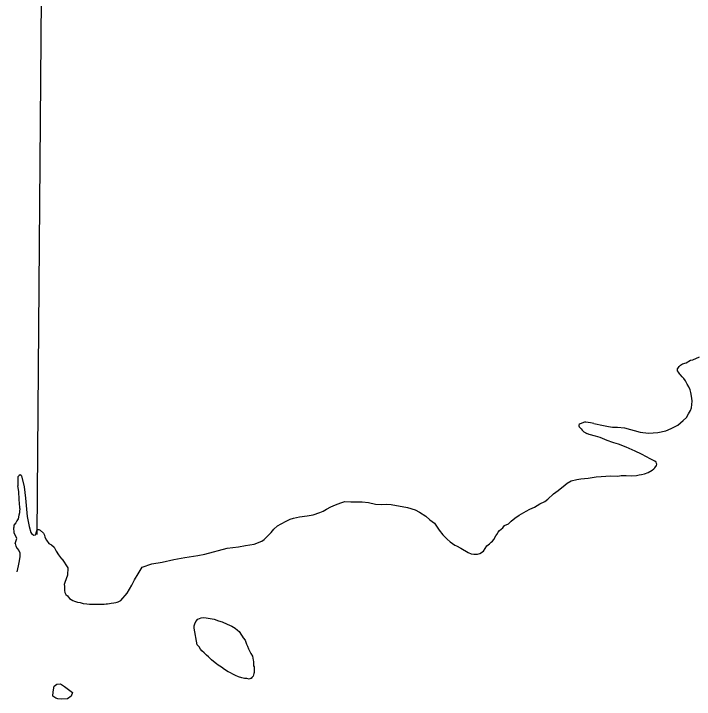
# Model space of a CAD drawing. Extents: x -83719 to 153526, y -11835 to 11446.
# Drawn here: x -4804.9 to -4719.1, y 76 to 162.4 of the extents above; entities that cross this region are included whole.
import ezdxf

# ---------------------------------------------------------------- set-up
doc = ezdxf.new("R2010")
doc.units = 0
doc.layers.add('Level 2', color=7, linetype='Continuous')
doc.layers.add('Level 9', color=7, linetype='Continuous')

msp = doc.modelspace()

# ---------------------------------------------------------------- linework, layer by layer
at = {"layer": 'Level 2'}
msp.add_lwpolyline([(-4801.961, 96.813), (-4801.299, 180.117), (-4801.13, 212.284)], dxfattribs=at)
at = {"layer": 'Level 9'}
for points in [[(-4731.791, 110.785), (-4730.556, 110.531), (-4729.922, 110.404), (-4729.455, 110.342), (-4728.822, 110.315), (-4727.922, 110.258), (-4725.951, 109.71), (-4724.917, 109.587), (-4723.719, 109.666), (-4722.722, 109.844), (-4722.059, 110.151), (-4721.197, 110.593), (-4720.537, 111.168), (-4720.108, 111.539), (-4719.846, 112.009), (-4719.584, 112.446), (-4719.487, 112.747), (-4719.425, 113.182), (-4719.396, 113.582), (-4719.433, 113.982), (-4719.573, 114.682), (-4719.643, 115.015), (-4719.814, 115.414), (-4720.017, 115.745), (-4720.255, 116.177), (-4720.424, 116.442), (-4720.66, 116.673), (-4720.862, 116.905), (-4720.93, 117.004), (-4721.132, 117.269), (-4721.234, 117.435), (-4721.237, 117.702), (-4721.204, 117.736), (-4721.039, 117.971), (-4720.875, 118.14), (-4720.61, 118.309), (-4720.145, 118.414), (-4719.615, 118.753), (-4719.316, 118.823), (-4718.454, 119.199)], [(-4731.791, 110.785), (-4732.007, 110.838), (-4732.206, 110.871), (-4732.52, 110.904), (-4732.793, 110.954), (-4732.95, 110.954), (-4733.099, 110.929), (-4733.405, 110.805), (-4733.521, 110.739), (-4733.655, 110.666), (-4733.695, 110.582), (-4733.686, 110.491), (-4733.637, 110.358), (-4733.529, 110.226), (-4733.397, 110.094), (-4733.248, 109.953), (-4733.033, 109.721), (-4732.678, 109.541)], [(-4724.684, 106.352), (-4725.153, 106.581), (-4725.789, 106.908), (-4726.593, 107.301), (-4727.697, 107.823), (-4728.7, 108.18), (-4729.268, 108.341), (-4729.402, 108.373), (-4730.104, 108.633), (-4730.405, 108.764), (-4731.007, 109.024), (-4731.575, 109.185), (-4732.377, 109.411), (-4732.678, 109.541)], [(-4780.846, 94.328), (-4777.997, 95.059), (-4776.6, 95.241), (-4775.702, 95.417), (-4774.604, 95.561), (-4773.642, 95.938), (-4773.345, 96.175), (-4772.949, 96.58), (-4772.454, 97.052), (-4772.125, 97.456), (-4771.664, 97.894), (-4771.2, 98.133), (-4770.57, 98.473), (-4770.073, 98.712), (-4769.642, 98.85), (-4768.877, 99.024), (-4767.946, 99.134), (-4767.181, 99.275), (-4766.351, 99.551), (-4765.92, 99.756), (-4765.49, 99.994), (-4764.96, 100.299), (-4764.363, 100.539), (-4763.699, 100.78), (-4763.201, 100.952), (-4762.435, 100.926), (-4761.669, 100.934), (-4761.002, 100.907), (-4760.202, 100.815), (-4759.301, 100.624), (-4758.567, 100.598), (-4757.968, 100.638), (-4757.335, 100.578), (-4755.299, 100.198), (-4754.33, 99.908), (-4753.761, 99.613), (-4752.956, 99.121), (-4752.452, 98.659), (-4751.881, 98.231), (-4751.273, 97.336), (-4750.834, 96.773), (-4750.295, 96.211), (-4749.892, 95.881), (-4749.321, 95.453), (-4749.121, 95.355), (-4748.552, 95.094), (-4747.613, 94.536), (-4747.245, 94.34), (-4746.912, 94.31), (-4746.445, 94.315), (-4746.179, 94.384), (-4745.716, 94.689), (-4745.29, 95.361), (-4744.96, 95.631), (-4744.729, 95.834), (-4744.563, 95.936), (-4744.399, 96.171), (-4744.137, 96.641), (-4744.006, 96.809), (-4743.842, 97.111), (-4743.678, 97.28), (-4743.281, 97.618), (-4743.051, 97.92), (-4742.554, 98.159), (-4742.224, 98.463), (-4741.762, 98.868), (-4741.2, 99.241), (-4740.338, 99.717), (-4739.842, 99.989), (-4739.278, 100.262), (-4738.583, 100.67), (-4737.986, 100.943), (-4737.589, 101.247), (-4736.863, 101.922), (-4736.268, 102.362), (-4735.409, 103.038), (-4735.145, 103.275), (-4734.649, 103.58), (-4733.951, 103.721), (-4733.419, 103.827), (-4732.52, 103.902), (-4731.489, 104.047), (-4729.659, 104.199), (-4728.759, 104.141), (-4728.36, 104.212), (-4727.727, 104.252), (-4727.094, 104.192), (-4726.428, 104.232), (-4726.096, 104.302), (-4725.763, 104.372), (-4725.398, 104.443), (-4724.933, 104.614), (-4724.436, 104.886), (-4724.238, 105.055), (-4724.106, 105.19), (-4723.876, 105.493), (-4723.845, 105.66), (-4723.879, 105.76), (-4723.914, 105.893), (-4724.081, 106.025), (-4724.684, 106.352)], [(-4803.964, 104.19), (-4804.1, 104.31), (-4804.233, 104.243), (-4804.398, 104.078), (-4804.415, 103.631), (-4804.39, 102.92)], [(-4803.964, 104.19), (-4803.623, 102.791), (-4803.447, 101.357), (-4803.375, 100.457), (-4803.233, 99.056), (-4802.959, 97.823), (-4802.755, 97.057), (-4802.682, 96.929)], [(-4804.168, 100.092), (-4804.173, 100.218), (-4804.246, 101.219), (-4804.285, 102.22), (-4804.39, 102.92)], [(-4804.168, 100.092), (-4804.2, 99.694), (-4804.216, 99.545), (-4804.299, 99.214), (-4804.365, 98.768), (-4804.547, 98.519), (-4804.679, 98.255), (-4804.928, 97.957), (-4804.924, 97.678)], [(-4804.745, 95.677), (-4804.515, 96.279), (-4804.853, 97.011), (-4804.924, 97.678)], [(-4802.682, 96.929), (-4802.529, 96.816), (-4802.396, 96.733), (-4802.198, 96.766), (-4802.132, 96.849), (-4802.066, 97.113), (-4802.016, 97.295), (-4801.9, 97.411), (-4801.751, 97.411), (-4801.591, 97.331)], [(-4801.591, 97.331), (-4801.161, 96.961)], [(-4801.161, 96.961), (-4801.04, 96.716), (-4800.99, 96.468), (-4800.808, 96.071), (-4800.51, 95.674), (-4800.147, 95.492), (-4799.832, 95.211), (-4799.568, 94.698), (-4799.27, 94.218), (-4798.886, 93.722)], [(-4804.745, 95.677), (-4804.663, 95.31), (-4804.497, 95.029), (-4804.266, 94.781), (-4804.167, 94.466), (-4804.167, 94.036), (-4804.249, 93.49), (-4804.365, 92.829), (-4804.523, 92.108)], [(-4788.738, 92.673), (-4787.508, 93.081), (-4786.21, 93.323), (-4784.746, 93.632), (-4783.349, 93.908), (-4781.718, 94.151), (-4780.846, 94.328)], [(-4798.886, 93.722), (-4798.837, 93.678)], [(-4798.837, 93.678), (-4798.097, 92.615), (-4798.158, 91.68), (-4798.486, 90.744)], [(-4791.41, 88.485), (-4790.616, 89.391), (-4790.023, 90.429), (-4789.694, 91.099), (-4789.232, 91.836), (-4788.738, 92.673)], [(-4798.486, 90.744), (-4798.553, 90.506), (-4798.545, 90.299), (-4798.545, 90.01), (-4798.529, 89.737), (-4798.487, 89.472), (-4798.338, 89.249), (-4798.165, 89.05), (-4797.908, 88.744), (-4797.486, 88.463), (-4797.271, 88.397), (-4796.905, 88.251), (-4796.568, 88.215), (-4796.171, 88.099), (-4795.7, 88.066), (-4795.352, 88.025), (-4794.707, 88.033), (-4794.087, 88.008), (-4793.516, 88.025), (-4793.251, 88.041), (-4793.094, 88.058), (-4792.863, 88.091), (-4792.656, 88.132), (-4792.325, 88.173), (-4792.044, 88.231), (-4791.895, 88.248), (-4791.779, 88.289), (-4791.663, 88.331), (-4791.41, 88.485)], [(-4782.157, 85.004), (-4782.159, 85.138), (-4782.16, 85.304), (-4782.096, 85.539), (-4781.966, 85.84), (-4781.702, 86.11), (-4781.703, 86.143), (-4781.304, 86.281), (-4781.038, 86.317), (-4780.671, 86.288), (-4780.171, 86.226), (-4779.637, 86.131), (-4779.102, 85.903), (-4778.634, 85.774), (-4777.999, 85.514), (-4777.43, 85.253), (-4776.994, 84.99), (-4776.725, 84.759), (-4776.49, 84.561), (-4776.219, 84.097), (-4776.118, 83.965), (-4775.982, 83.766), (-4775.746, 83.468), (-4775.575, 82.969), (-4775.439, 82.703), (-4775.335, 82.371), (-4775.03, 81.806), (-4774.826, 81.441), (-4774.721, 80.975), (-4774.686, 80.809)], [(-4774.686, 80.809), (-4774.683, 80.475), (-4774.683, 80.441), (-4774.681, 80.241), (-4774.613, 80.108), (-4774.609, 79.808), (-4774.607, 79.608), (-4774.605, 79.408), (-4774.637, 79.274), (-4774.734, 78.939), (-4774.899, 78.77), (-4774.997, 78.636), (-4775.064, 78.635), (-4775.263, 78.566), (-4775.53, 78.664), (-4775.83, 78.661), (-4776.164, 78.724), (-4776.598, 78.853), (-4776.966, 79.016), (-4777.201, 79.147), (-4777.67, 79.41), (-4777.871, 79.508), (-4778.34, 79.77), (-4778.742, 80.066), (-4779.145, 80.329), (-4779.346, 80.494), (-4779.749, 80.79), (-4779.984, 80.988), (-4780.355, 81.385), (-4780.623, 81.582), (-4780.792, 81.747), (-4780.926, 81.879), (-4781.195, 82.144), (-4781.364, 82.342), (-4781.533, 82.641), (-4781.634, 82.707), (-4781.803, 82.905), (-4782.157, 85.004)], [(-4797.535, 76.869), (-4797.665, 76.434), (-4798.163, 76.098), (-4798.862, 76.027), (-4799.362, 76.09), (-4799.629, 76.155), (-4799.997, 76.42), (-4799.967, 76.987), (-4799.838, 77.689), (-4799.473, 77.925), (-4799.04, 77.961), (-4798.539, 77.63)], [(-4798.539, 77.63), (-4797.535, 76.869)]]:
    msp.add_lwpolyline(points, dxfattribs=at)

doc.saveas('drawing.dxf')
